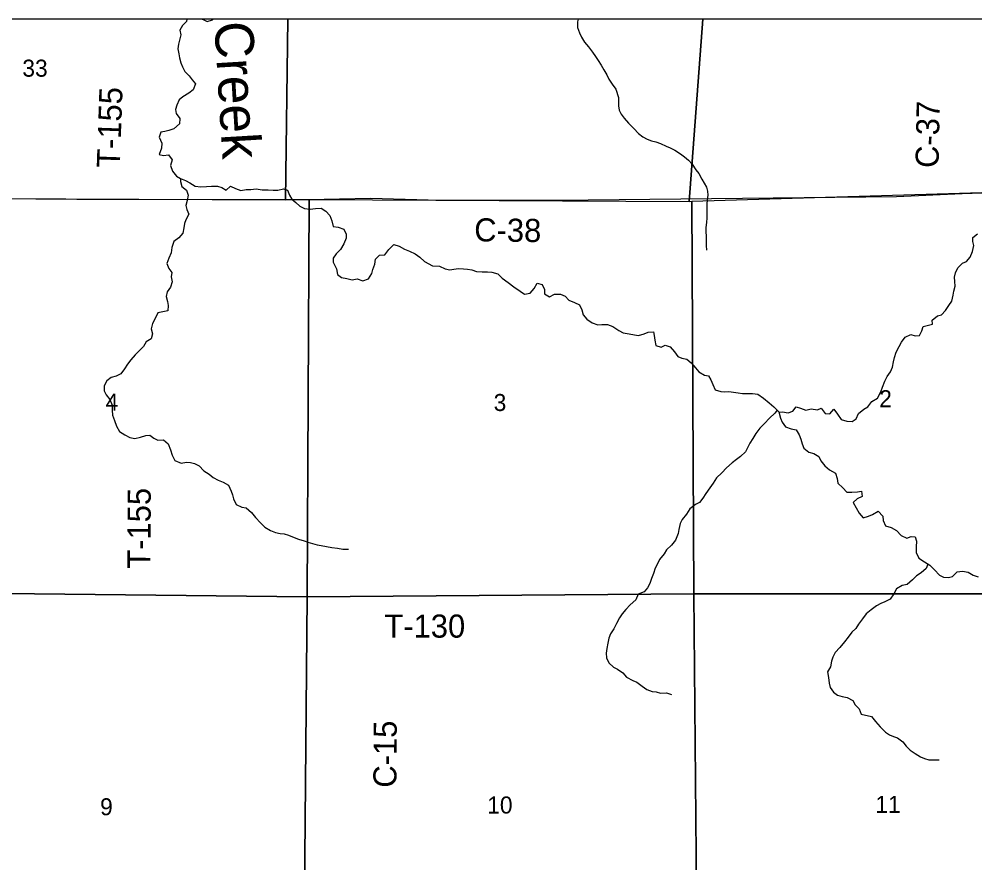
# Model space of a CAD drawing. Extents: x 1772825 to 1773716, y 1138558 to 1139032.
# Drawn here: x 1772829.187 to 1772830.361, y 1138563.323 to 1138564.359 of the extents above; entities that cross this region are included whole.
import ezdxf

# ---------------------------------------------------------------- set-up
doc = ezdxf.new("R2010")
doc.units = 0
for name, color, linetype in [('GM_X_County_Road_Text', 7, 'Continuous'), ('GM_X_Minor_River', 7, 'Continuous'), ('GM_X_Minor_River_Text', 7, 'Continuous'), ('GM_X_Section', 7, 'Continuous'), ('GM_X_Section_Text', 7, 'Continuous'), ('GM_X_Township', 7, 'Continuous'), ('GM_X_Township_Road_Text', 7, 'Continuous')]:
    doc.layers.add(name, color=color, linetype=linetype)

msp = doc.modelspace()

# ---------------------------------------------------------------- linework, layer by layer
at = {"layer": 'GM_X_Minor_River'}
for points in [[(1772829.3933, 1138564.3594), (1772829.3928, 1138564.3563), (1772829.3878, 1138564.3517), (1772829.3848, 1138564.3459), (1772829.3859, 1138564.34), (1772829.3843, 1138564.3335), (1772829.383, 1138564.3286), (1772829.3823, 1138564.3229), (1772829.3834, 1138564.3168), (1772829.3844, 1138564.3119), (1772829.386, 1138564.3056), (1772829.3877, 1138564.3009), (1772829.3907, 1138564.295), (1772829.396, 1138564.2896), (1772829.3999, 1138564.2848), (1772829.4037, 1138564.2801), (1772829.4008, 1138564.2727), (1772829.3955, 1138564.2684), (1772829.3884, 1138564.264), (1772829.3837, 1138564.2601), (1772829.3808, 1138564.2536), (1772829.3794, 1138564.2483), (1772829.3801, 1138564.2436), (1772829.3846, 1138564.2373), (1772829.3844, 1138564.2308), (1772829.3774, 1138564.2248), (1772829.3711, 1138564.2227), (1772829.3662, 1138564.2214), (1772829.3612, 1138564.2207), (1772829.3593, 1138564.2145), (1772829.3627, 1138564.2072), (1772829.3623, 1138564.2008), (1772829.3592, 1138564.1932), (1772829.3645, 1138564.1917), (1772829.3707, 1138564.1926), (1772829.375, 1138564.1865), (1772829.3733, 1138564.1796), (1772829.3755, 1138564.1724), (1772829.3806, 1138564.1665), (1772829.3855, 1138564.1636), (1772829.3917, 1138564.1613), (1772829.3967, 1138564.1582), (1772829.4034, 1138564.1542), (1772829.4103, 1138564.1532), (1772829.4173, 1138564.1538), (1772829.4237, 1138564.1541), (1772829.4307, 1138564.1541), (1772829.436, 1138564.1525), (1772829.4417, 1138564.1494), (1772829.4468, 1138564.1542), (1772829.4531, 1138564.1515), (1772829.4595, 1138564.149), (1772829.4659, 1138564.1502), (1772829.4718, 1138564.1502), (1772829.4784, 1138564.1507)], [(1772829.412, 1138564.3594), (1772829.4123, 1138564.3592), (1772829.4182, 1138564.3563), (1772829.4246, 1138564.3585), (1772829.4255, 1138564.3594)], [(1772829.8737, 1138564.3594), (1772829.8729, 1138564.3559), (1772829.873, 1138564.3491), (1772829.8754, 1138564.3426), (1772829.8777, 1138564.3373), (1772829.8814, 1138564.3312), (1772829.8863, 1138564.3255), (1772829.8914, 1138564.3188), (1772829.8949, 1138564.3135), (1772829.8985, 1138564.3086), (1772829.9022, 1138564.3027), (1772829.9054, 1138564.2973), (1772829.909, 1138564.291), (1772829.9116, 1138564.2855), (1772829.9155, 1138564.2796), (1772829.9199, 1138564.2732), (1772829.9232, 1138564.2633), (1772829.9232, 1138564.2584), (1772829.9233, 1138564.2527), (1772829.9242, 1138564.2477), (1772829.9267, 1138564.2428), (1772829.9304, 1138564.2378), (1772829.9355, 1138564.2314), (1772829.9423, 1138564.2249), (1772829.9479, 1138564.2188), (1772829.9534, 1138564.2148), (1772829.9587, 1138564.2119), (1772829.9638, 1138564.21), (1772829.969, 1138564.2088), (1772829.9747, 1138564.2065), (1772829.9817, 1138564.2032), (1772829.9866, 1138564.2011), (1772829.9924, 1138564.1986), (1772829.9994, 1138564.1938), (1772830.0043, 1138564.1904), (1772830.0094, 1138564.186), (1772830.0139, 1138564.1811), (1772830.0182, 1138564.1744), (1772830.0218, 1138564.1696), (1772830.0255, 1138564.1628), (1772830.0285, 1138564.1578), (1772830.0313, 1138564.1529), (1772830.0326, 1138564.1481), (1772830.033, 1138564.1432), (1772830.0324, 1138564.1372), (1772830.032, 1138564.132), (1772830.0317, 1138564.1273), (1772830.0317, 1138564.1148), (1772830.0313, 1138564.11), (1772830.0305, 1138564.1028), (1772830.0306, 1138564.0979), (1772830.0308, 1138564.0928), (1772830.0311, 1138564.0873), (1772830.0311, 1138564.0814), (1772830.0314, 1138564.0755)], [(1772829.3856, 1138564.1636), (1772829.3853, 1138564.16), (1772829.3872, 1138564.1537), (1772829.3928, 1138564.1492), (1772829.3949, 1138564.1431), (1772829.3935, 1138564.1366), (1772829.3921, 1138564.1304), (1772829.3932, 1138564.1256), (1772829.3957, 1138564.1197), (1772829.3918, 1138564.1129), (1772829.3905, 1138564.1082), (1772829.3897, 1138564.1029), (1772829.3885, 1138564.0964), (1772829.3835, 1138564.0907), (1772829.3771, 1138564.086), (1772829.3746, 1138564.0788), (1772829.374, 1138564.0724), (1772829.3711, 1138564.0656), (1772829.3688, 1138564.0591), (1772829.371, 1138564.0532), (1772829.3747, 1138564.0479), (1772829.3741, 1138564.0426), (1772829.3751, 1138564.0367), (1772829.3731, 1138564.0302), (1772829.3689, 1138564.0242), (1772829.3679, 1138564.0185), (1772829.3694, 1138564.0124), (1772829.3703, 1138564.0075), (1772829.3697, 1138564.001), (1772829.3638, 1138563.9999), (1772829.3578, 1138563.9984), (1772829.3543, 1138563.9914), (1772829.3509, 1138563.9856), (1772829.3495, 1138563.9789), (1772829.351, 1138563.9727), (1772829.3494, 1138563.9664), (1772829.3432, 1138563.9628), (1772829.3399, 1138563.9572), (1772829.3346, 1138563.9519), (1772829.3298, 1138563.947), (1772829.3243, 1138563.9409), (1772829.3204, 1138563.9353), (1772829.3168, 1138563.9296), (1772829.3122, 1138563.9237), (1772829.3063, 1138563.9207), (1772829.3003, 1138563.919), (1772829.2948, 1138563.9151), (1772829.2917, 1138563.909), (1772829.2918, 1138563.9026), (1772829.2943, 1138563.8976), (1772829.2988, 1138563.8919), (1772829.3014, 1138563.8851), (1772829.3017, 1138563.8788), (1772829.3021, 1138563.8727), (1772829.3045, 1138563.8662), (1772829.3069, 1138563.8594), (1772829.3106, 1138563.8529), (1772829.3169, 1138563.8485), (1772829.3231, 1138563.8453), (1772829.3292, 1138563.8441), (1772829.3362, 1138563.8457), (1772829.3428, 1138563.848), (1772829.3476, 1138563.8483), (1772829.3528, 1138563.8447), (1772829.3577, 1138563.842), (1772829.3644, 1138563.8425), (1772829.3702, 1138563.8376), (1772829.3732, 1138563.8302), (1772829.3752, 1138563.8237), (1772829.3786, 1138563.8172), (1772829.3862, 1138563.8137), (1772829.3926, 1138563.8149), (1772829.3977, 1138563.8148), (1772829.4026, 1138563.8133), (1772829.4085, 1138563.8106), (1772829.4141, 1138563.8043), (1772829.4206, 1138563.8004), (1772829.4256, 1138563.7961), (1772829.4317, 1138563.793), (1772829.4379, 1138563.7905), (1772829.4445, 1138563.7866), (1772829.4477, 1138563.7796), (1772829.4492, 1138563.7748), (1772829.4507, 1138563.7699), (1772829.4538, 1138563.7632), (1772829.4608, 1138563.7598), (1772829.4659, 1138563.759), (1772829.4727, 1138563.7533), (1772829.4776, 1138563.7471), (1772829.4838, 1138563.7405), (1772829.4891, 1138563.7351), (1772829.4961, 1138563.7309), (1772829.5021, 1138563.7286), (1772829.5078, 1138563.7272), (1772829.5127, 1138563.7268), (1772829.518, 1138563.7255), (1772829.5252, 1138563.7224), (1772829.5303, 1138563.7203), (1772829.5371, 1138563.7183), (1772829.542, 1138563.7166), (1772829.5475, 1138563.715)], [(1772829.4784, 1138564.1507), (1772829.4856, 1138564.1497), (1772829.4932, 1138564.1497), (1772829.4991, 1138564.1491), (1772829.5049, 1138564.1494), (1772829.512, 1138564.1507), (1772829.5169, 1138564.1494), (1772829.5191, 1138564.1433), (1772829.5221, 1138564.1381), (1772829.527, 1138564.1339), (1772829.5319, 1138564.1294), (1772829.5377, 1138564.1267), (1772829.5446, 1138564.1259), (1772829.5514, 1138564.1266), (1772829.558, 1138564.1271), (1772829.5639, 1138564.1233), (1772829.5688, 1138564.1183), (1772829.5714, 1138564.1117), (1772829.573, 1138564.1048), (1772829.5789, 1138564.1036), (1772829.5859, 1138564.1015), (1772829.5889, 1138564.095), (1772829.5888, 1138564.0901), (1772829.5862, 1138564.0833), (1772829.5819, 1138564.0765), (1772829.5768, 1138564.071), (1772829.573, 1138564.0659), (1772829.5731, 1138564.0606), (1772829.5771, 1138564.0526), (1772829.5782, 1138564.0456), (1772829.5832, 1138564.0419), (1772829.5895, 1138564.0409), (1772829.5961, 1138564.0392), (1772829.6024, 1138564.0403), (1772829.6092, 1138564.0378), (1772829.6162, 1138564.0402), (1772829.6204, 1138564.047), (1772829.6216, 1138564.0519), (1772829.6239, 1138564.0584), (1772829.6251, 1138564.0644), (1772829.6298, 1138564.0694), (1772829.6363, 1138564.0699), (1772829.6414, 1138564.0763), (1772829.6473, 1138564.0825), (1772829.6538, 1138564.0804), (1772829.6605, 1138564.0766), (1772829.6668, 1138564.0741), (1772829.6738, 1138564.0712), (1772829.6792, 1138564.0668), (1772829.6851, 1138564.0618), (1772829.6948, 1138564.0562)], [(1772830.1203, 1138563.8764), (1772830.1247, 1138563.8767), (1772830.1317, 1138563.8755), (1772830.1374, 1138563.8777), (1772830.1414, 1138563.883), (1772830.147, 1138563.8813), (1772830.1534, 1138563.8788), (1772830.1601, 1138563.8806), (1772830.1675, 1138563.8793), (1772830.1724, 1138563.8813), (1772830.1771, 1138563.8749), (1772830.1827, 1138563.8743), (1772830.1879, 1138563.8801), (1772830.1922, 1138563.874), (1772830.1969, 1138563.8675), (1772830.2037, 1138563.8656), (1772830.2101, 1138563.8648), (1772830.2151, 1138563.8684), (1772830.2179, 1138563.875), (1772830.2244, 1138563.8803), (1772830.2297, 1138563.8829), (1772830.2343, 1138563.8895), (1772830.2413, 1138563.8936), (1772830.2455, 1138563.9014), (1772830.2476, 1138563.9071), (1772830.2505, 1138563.9145), (1772830.2534, 1138563.9203), (1772830.2574, 1138563.9262), (1772830.2597, 1138563.9317), (1772830.2612, 1138563.9385), (1772830.2622, 1138563.9438), (1772830.2643, 1138563.9504), (1772830.268, 1138563.9572), (1772830.271, 1138563.9623), (1772830.2752, 1138563.9687), (1772830.2824, 1138563.9719), (1772830.2875, 1138563.9704), (1772830.293, 1138563.9707), (1772830.2959, 1138563.9764), (1772830.2974, 1138563.9817), (1772830.3022, 1138563.983), (1772830.309, 1138563.9847), (1772830.3085, 1138563.9896), (1772830.3151, 1138563.9949), (1772830.32, 1138563.9962), (1772830.3248, 1138564.0015), (1772830.3288, 1138564.0077), (1772830.3326, 1138564.0128), (1772830.3344, 1138564.0202), (1772830.3353, 1138564.0251), (1772830.3367, 1138564.0313), (1772830.3365, 1138564.037), (1772830.336, 1138564.0422), (1772830.3372, 1138564.0478), (1772830.34, 1138564.0537), (1772830.3459, 1138564.0597), (1772830.3507, 1138564.0616), (1772830.3553, 1138564.0671), (1772830.3579, 1138564.0737), (1772830.3597, 1138564.0811), (1772830.3586, 1138564.0862), (1772830.3586, 1138564.091), (1772830.3641, 1138564.0957)], [(1772829.6948, 1138564.0562), (1772829.7037, 1138564.0559), (1772829.7103, 1138564.0525), (1772829.716, 1138564.0515), (1772829.7209, 1138564.0522), (1772829.7268, 1138564.0528), (1772829.7328, 1138564.0524), (1772829.7379, 1138564.0523), (1772829.743, 1138564.0512), (1772829.7491, 1138564.0492), (1772829.7557, 1138564.0488), (1772829.7625, 1138564.0488), (1772829.7676, 1138564.0486), (1772829.775, 1138564.0466), (1772829.7804, 1138564.0413), (1772829.7878, 1138564.0357), (1772829.7949, 1138564.0306), (1772829.8026, 1138564.0252), (1772829.8079, 1138564.0214), (1772829.8147, 1138564.0227), (1772829.8197, 1138564.0286), (1772829.8233, 1138564.0348), (1772829.8296, 1138564.0332), (1772829.8325, 1138564.027), (1772829.8325, 1138564.022), (1772829.8384, 1138564.018), (1772829.8448, 1138564.0216), (1772829.8522, 1138564.0215), (1772829.8578, 1138564.0189), (1772829.8625, 1138564.0139), (1772829.8691, 1138564.0112), (1772829.8756, 1138564.0083), (1772829.8784, 1138564.0024), (1772829.88, 1138563.9962), (1772829.8844, 1138563.9908), (1772829.8911, 1138563.9862), (1772829.8981, 1138563.9836), (1772829.903, 1138563.9841), (1772829.9099, 1138563.9842), (1772829.9163, 1138563.9819), (1772829.9238, 1138563.977), (1772829.9291, 1138563.9741), (1772829.9363, 1138563.9727), (1772829.9429, 1138563.9714), (1772829.948, 1138563.9708), (1772829.9548, 1138563.9726), (1772829.9597, 1138563.9749), (1772829.9662, 1138563.9752), (1772829.9671, 1138563.9705), (1772829.9678, 1138563.9651), (1772829.9691, 1138563.9585), (1772829.9757, 1138563.9564), (1772829.9806, 1138563.9586), (1772829.9867, 1138563.9567), (1772829.9919, 1138563.9508), (1772829.9961, 1138563.9447), (1772830.0012, 1138563.9428), (1772830.0072, 1138563.9418), (1772830.0125, 1138563.937), (1772830.0179, 1138563.9309), (1772830.0221, 1138563.926), (1772830.0289, 1138563.9218), (1772830.0338, 1138563.9212), (1772830.0366, 1138563.9162), (1772830.039, 1138563.9103), (1772830.042, 1138563.9039), (1772830.0488, 1138563.9017), (1772830.0539, 1138563.9015), (1772830.059, 1138563.9019), (1772830.0645, 1138563.9011), (1772830.0702, 1138563.9003), (1772830.0756, 1138563.8995), (1772830.0809, 1138563.8993), (1772830.0877, 1138563.8994), (1772830.0945, 1138563.8985), (1772830.1015, 1138563.8937), (1772830.1083, 1138563.8879), (1772830.1139, 1138563.883), (1772830.1201, 1138563.8769), (1772830.1224, 1138563.8693), (1772830.1242, 1138563.8642), (1772830.1282, 1138563.8584), (1772830.1352, 1138563.8559), (1772830.1414, 1138563.8546), (1772830.145, 1138563.8485), (1772830.1474, 1138563.8435), (1772830.149, 1138563.8377), (1772830.1511, 1138563.8323), (1772830.1569, 1138563.8272), (1772830.1634, 1138563.8256), (1772830.1692, 1138563.822), (1772830.1716, 1138563.8167), (1772830.1769, 1138563.8104), (1772830.1825, 1138563.8056), (1772830.1897, 1138563.8016), (1772830.1919, 1138563.7948), (1772830.1928, 1138563.7892), (1772830.1987, 1138563.7833), (1772830.2036, 1138563.778), (1772830.21, 1138563.7783), (1772830.2168, 1138563.7785)], [(1772830.1181, 1138563.8789), (1772830.1152, 1138563.8752), (1772830.1086, 1138563.869), (1772830.1025, 1138563.8626), (1772830.097, 1138563.8567), (1772830.0918, 1138563.8503), (1772830.0882, 1138563.8443), (1772830.0847, 1138563.8382), (1772830.0821, 1138563.8333), (1772830.0794, 1138563.8278), (1772830.0731, 1138563.822), (1772830.0684, 1138563.8182), (1772830.0628, 1138563.8144), (1772830.056, 1138563.808), (1772830.0501, 1138563.802), (1772830.0438, 1138563.7956), (1772830.0396, 1138563.7893), (1772830.0356, 1138563.7835), (1772830.0305, 1138563.7765), (1772830.0268, 1138563.7706), (1772830.0226, 1138563.7654), (1772830.0177, 1138563.7629), (1772830.0111, 1138563.7575), (1772830.0067, 1138563.7512), (1772830.0013, 1138563.7446), (1772829.999, 1138563.7395), (1772829.9975, 1138563.7325), (1772829.9965, 1138563.7272), (1772829.9934, 1138563.7191), (1772829.9883, 1138563.713), (1772829.9824, 1138563.7072), (1772829.9793, 1138563.7023), (1772829.9736, 1138563.6953), (1772829.9711, 1138563.6902), (1772829.9685, 1138563.6849), (1772829.9661, 1138563.6783), (1772829.9638, 1138563.6722), (1772829.9619, 1138563.6658), (1772829.9589, 1138563.6608), (1772829.9547, 1138563.6559), (1772829.9473, 1138563.6528), (1772829.9446, 1138563.6459), (1772829.9377, 1138563.6397), (1772829.9324, 1138563.6339), (1772829.9278, 1138563.6286), (1772829.9244, 1138563.6237), (1772829.9208, 1138563.6169), (1772829.9177, 1138563.6103), (1772829.9133, 1138563.6042), (1772829.9114, 1138563.5987), (1772829.9104, 1138563.5927), (1772829.9089, 1138563.586), (1772829.9083, 1138563.5805), (1772829.9084, 1138563.5747), (1772829.9116, 1138563.5684), (1772829.9171, 1138563.5632), (1772829.922, 1138563.5606), (1772829.9286, 1138563.556), (1772829.9331, 1138563.5508), (1772829.9408, 1138563.5466), (1772829.9457, 1138563.5449), (1772829.9523, 1138563.5397), (1772829.9583, 1138563.5359), (1772829.9647, 1138563.5332), (1772829.9697, 1138563.5328), (1772829.9749, 1138563.5312), (1772829.9821, 1138563.5314), (1772829.9882, 1138563.5297)], [(1772830.2168, 1138563.7785), (1772830.2217, 1138563.7794), (1772830.2226, 1138563.773), (1772830.2164, 1138563.77), (1772830.2114, 1138563.7653), (1772830.215, 1138563.7588), (1772830.2189, 1138563.7523), (1772830.2238, 1138563.7466), (1772830.2304, 1138563.7485), (1772830.2354, 1138563.7507), (1772830.242, 1138563.7547), (1772830.2478, 1138563.7487), (1772830.2484, 1138563.7434), (1772830.2512, 1138563.7368), (1772830.2582, 1138563.7346), (1772830.2646, 1138563.731), (1772830.2706, 1138563.7249), (1772830.2774, 1138563.7215), (1772830.2827, 1138563.7237), (1772830.2878, 1138563.7233), (1772830.2893, 1138563.7178), (1772830.2887, 1138563.7112), (1772830.2888, 1138563.7041), (1772830.2922, 1138563.6971), (1772830.299, 1138563.6925), (1772830.3056, 1138563.6885), (1772830.3114, 1138563.6826), (1772830.3176, 1138563.6761), (1772830.3225, 1138563.6738), (1772830.3286, 1138563.6732), (1772830.3335, 1138563.6747), (1772830.3392, 1138563.6802), (1772830.3456, 1138563.6811), (1772830.3526, 1138563.6797), (1772830.3588, 1138563.6761), (1772830.3651, 1138563.6741)], [(1772829.5475, 1138563.715), (1772829.5533, 1138563.7133), (1772829.5583, 1138563.7125), (1772829.5647, 1138563.7115), (1772829.5711, 1138563.71), (1772829.5781, 1138563.7093), (1772829.5846, 1138563.7082), (1772829.5916, 1138563.7081)], [(1772830.3032, 1138563.6899), (1772830.301, 1138563.6845), (1772830.2951, 1138563.6789), (1772830.2894, 1138563.6755), (1772830.2843, 1138563.6704), (1772830.2778, 1138563.6649), (1772830.2718, 1138563.6633), (1772830.2647, 1138563.6593), (1772830.2615, 1138563.6531), (1772830.2571, 1138563.6467), (1772830.2503, 1138563.6435), (1772830.2455, 1138563.6414), (1772830.2402, 1138563.6384), (1772830.2337, 1138563.6337), (1772830.2275, 1138563.6288), (1772830.2229, 1138563.6224), (1772830.2181, 1138563.6158), (1772830.2149, 1138563.6105), (1772830.2098, 1138563.6062), (1772830.2054, 1138563.6001), (1772830.201, 1138563.5943), (1772830.1953, 1138563.5873), (1772830.1894, 1138563.5811), (1772830.1867, 1138563.5756), (1772830.185, 1138563.5705), (1772830.1836, 1138563.5635), (1772830.1798, 1138563.5574), (1772830.1812, 1138563.5506), (1772830.182, 1138563.5434), (1772830.1833, 1138563.5382), (1772830.1872, 1138563.5323), (1772830.1921, 1138563.5289), (1772830.1979, 1138563.527), (1772830.2042, 1138563.5258), (1772830.2112, 1138563.5223), (1772830.214, 1138563.517), (1772830.219, 1138563.5121), (1772830.2213, 1138563.5054), (1772830.2341, 1138563.5027), (1772830.239, 1138563.4962), (1772830.2446, 1138563.4897), (1772830.2512, 1138563.4834), (1772830.2563, 1138563.48), (1772830.2612, 1138563.4781), (1772830.2661, 1138563.4763), (1772830.2723, 1138563.4712), (1772830.2767, 1138563.466), (1772830.2817, 1138563.4613), (1772830.2876, 1138563.4571), (1772830.2942, 1138563.453), (1772830.2993, 1138563.4509), (1772830.3044, 1138563.4494), (1772830.317, 1138563.4493)]]:
    msp.add_lwpolyline(points, dxfattribs=at)
at = {"layer": 'GM_X_Section'}
for p, q in [((1772829.5174, 1138564.3594), (1772829.0113, 1138564.3594)), ((1772830.0269, 1138564.3594), (1772829.5174, 1138564.3594)), ((1772830.5191, 1138564.3594), (1772830.0269, 1138564.3594))]:
    msp.add_line(p, q, dxfattribs=at)
for points in [[(1772829.0113, 1138564.3594), (1772829.0068, 1138564.1405), (1772829.064, 1138564.1395), (1772829.5144, 1138564.1372), (1772829.5174, 1138564.3594)], [(1772829.5174, 1138564.3594), (1772829.5144, 1138564.1372), (1772829.5434, 1138564.1376), (1772830.0103, 1138564.1353), (1772830.0269, 1138564.3594)], [(1772830.0269, 1138564.3594), (1772830.0103, 1138564.1353), (1772830.0134, 1138564.1357), (1772830.4928, 1138564.1501), (1772830.5148, 1138564.1509), (1772830.5191, 1138564.3594)]]:
    msp.add_lwpolyline(points, dxfattribs=at)
for points in [[(1772830.0134, 1138564.1357), (1772830.4928, 1138564.1501), (1772830.4852, 1138563.6532), (1772830.0157, 1138563.6534)], [(1772829.5434, 1138564.1376), (1772829.541, 1138563.6495), (1772829.0573, 1138563.655), (1772829.064, 1138564.1395), (1772829.5144, 1138564.1372)], [(1772830.0103, 1138564.1353), (1772830.0134, 1138564.1357), (1772830.0157, 1138563.6534), (1772829.541, 1138563.6495), (1772829.5434, 1138564.1376)], [(1772829.0573, 1138563.655), (1772829.541, 1138563.6495), (1772829.5364, 1138563.1461), (1772829.0439, 1138563.1419)], [(1772829.541, 1138563.6495), (1772830.0157, 1138563.6534), (1772830.0205, 1138563.1486), (1772829.5364, 1138563.1461)], [(1772830.0157, 1138563.6534), (1772830.4852, 1138563.6532), (1772830.5005, 1138563.1523), (1772830.0205, 1138563.1486)]]:
    msp.add_lwpolyline(points, close=True, dxfattribs=at)
at = {"layer": 'GM_X_Township'}
msp.add_line((1772831.0226, 1138564.3594), (1772828.0421, 1138564.3594), dxfattribs=at)
for points in [[(1772828.0421, 1138564.3594), (1772828.0292, 1138564.1491), (1772828.2255, 1138564.1497), (1772828.5649, 1138564.148), (1772828.7229, 1138564.1462), (1772829.0062, 1138564.1402), (1772829.258, 1138564.138), (1772829.3013, 1138564.1384), (1772829.5426, 1138564.1379), (1772829.6188, 1138564.1396), (1772829.7041, 1138564.1368), (1772829.7207, 1138564.137), (1772829.8486, 1138564.1368), (1772830.2648, 1138564.1416), (1772830.3453, 1138564.145), (1772830.4944, 1138564.15), (1772831.0202, 1138564.1762), (1772831.0226, 1138564.3594)], [(1772829.0062, 1138564.1402), (1772829.258, 1138564.138), (1772829.3013, 1138564.1384), (1772829.5426, 1138564.1379), (1772829.6188, 1138564.1396), (1772829.7041, 1138564.1368), (1772829.7207, 1138564.137), (1772829.8486, 1138564.1368), (1772830.2648, 1138564.1416), (1772830.3453, 1138564.145), (1772830.4944, 1138564.15), (1772831.0202, 1138564.1762), (1772831.0121, 1138563.891), (1772831.0052, 1138563.6394), (1772831.0051, 1138563.6356), (1772831.0123, 1138563.1356), (1772831.0184, 1138562.6335), (1772831.0189, 1138562.1254), (1772831.0162, 1138561.6278)]]:
    msp.add_lwpolyline(points, dxfattribs=at)

# ---------------------------------------------------------------- texts
at = {"layer": 'GM_X_County_Road_Text'}
for s, rotation, p in [('C-37', 88.9715, (1772830.3164, 1138564.1764)), ('C-38', 359.3171, (1772829.746, 1138564.0864)), ('C-15', 89.6551, (1772829.6506, 1138563.415))]:
    msp.add_text(s, height=0.02841, rotation=rotation, dxfattribs=at).set_placement(p)
at = {"layer": 'GM_X_Minor_River_Text'}
msp.add_text('Creek', height=0.04737, rotation=273.4241, dxfattribs=at).set_placement((1772829.4269, 1138564.3554))
at = {"layer": 'GM_X_Section_Text'}
for s, height, p in [('33', 0.02093, (1772829.1912, 1138564.2887)), ('2', 0.0209, (1772830.2435, 1138563.8826)), ('4', 0.0209, (1772829.2935, 1138563.8785)), ('3', 0.0209, (1772829.77, 1138563.8779)), ('9', 0.0209, (1772829.2867, 1138563.3812)), ('10', 0.02093, (1772829.7621, 1138563.3833)), ('11', 0.02093, (1772830.2387, 1138563.3841))]:
    msp.add_text(s, height=height, rotation=0, dxfattribs=at).set_placement(p)
at = {"layer": 'GM_X_Township_Road_Text'}
for s, rotation, p in [('T-155', 88.0388, (1772829.3109, 1138564.1763)), ('T-155', 89.7239, (1772829.3485, 1138563.6841)), ('T-130', 0, (1772829.6358, 1138563.5994))]:
    msp.add_text(s, height=0.02841, rotation=rotation, dxfattribs=at).set_placement(p)

doc.saveas('drawing.dxf')
